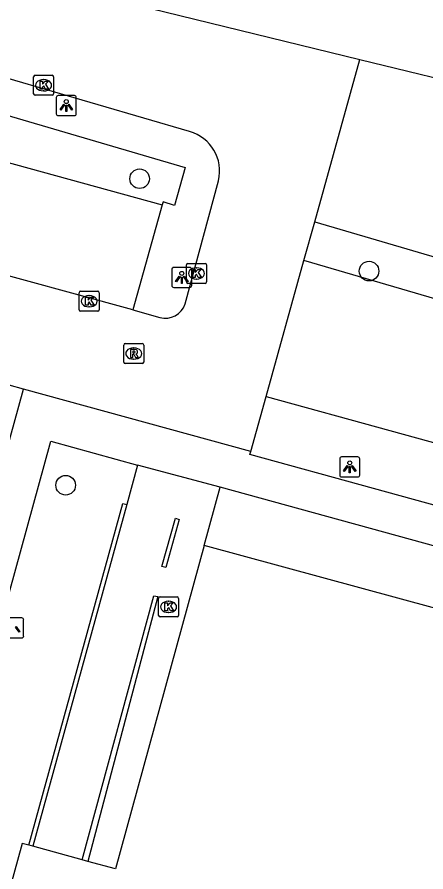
# Model space of a CAD drawing. Extents: x 159822 to 160765, y 380693 to 381634.
# Drawn here: x 160432.95 to 160453.36, y 381111.59 to 381154.27 of the extents above; entities that cross this region are included whole.
import ezdxf

# ---------------------------------------------------------------- set-up
doc = ezdxf.new("R2010")
doc.units = 0
for name, color, linetype in [('IMGEO_Boom', 7, 'Continuous'), ('IMGEO_Groenvoorziening', 7, 'Continuous'), ('IMGEO_Kolk', 7, 'Continuous'), ('IMGEO_Lichtpunt', 7, 'Continuous'), ('IMGEO_Muur', 7, 'Continuous'), ('IMGEO_Pand', 7, 'Continuous'), ('IMGEO_Parkeervlak_open', 7, 'Continuous'), ('IMGEO_Rijbaan_lokaal_open', 7, 'Continuous'), ('IMGEO_Rioolput', 7, 'Continuous'), ('IMGEO_Voetpad_gesloten', 7, 'Continuous'), ('IMGEO_Voetpad_open', 7, 'Continuous')]:
    doc.layers.add(name, color=color, linetype=linetype)

msp = doc.modelspace()

# ---------------------------------------------------------------- linework, layer by layer
at = {"layer": 'IMGEO_Boom'}
for centre in [(160439.065, 381146.199), (160450.518, 381141.587), (160435.372, 381130.894)]:
    msp.add_circle(centre, 0.489, dxfattribs=at)
at = {"layer": 'IMGEO_Groenvoorziening'}
for points in [[(160447.803, 381144.045), (160454.216, 381142.167)], [(160478.034, 381133.111), (160447.267, 381142.118)], [(160445.376, 381135.322), (160476.251, 381126.835)]]:
    msp.add_lwpolyline(points, dxfattribs=at)
at = {"layer": 'IMGEO_Kolk'}
for p, q in [((160433.771, 381150.439), (160433.771, 381151.291)), ((160433.846, 381151.365), (160434.698, 381151.365)), ((160434.772, 381151.291), (160434.772, 381150.439)), ((160434.259, 381151.145), (160434.284, 381151.145)), ((160434.698, 381150.365), (160433.846, 381150.365)), ((160434.282, 381150.585), (160434.257, 381150.585)), ((160441.401, 381141.044), (160441.401, 381141.896)), ((160441.476, 381141.97), (160442.328, 381141.97)), ((160442.402, 381141.896), (160442.402, 381141.044)), ((160441.889, 381141.75), (160441.914, 381141.75)), ((160442.328, 381140.97), (160441.476, 381140.97)), ((160441.912, 381141.19), (160441.887, 381141.19)), ((160436.119, 381140.582), (160436.971, 381140.582)), ((160436.044, 381139.656), (160436.044, 381140.508)), ((160436.532, 381140.362), (160436.557, 381140.362)), ((160437.045, 381140.508), (160437.045, 381139.656)), ((160436.555, 381139.802), (160436.53, 381139.802)), ((160436.971, 381139.582), (160436.119, 381139.582)), ((160440.009, 381124.395), (160440.009, 381125.247)), ((160440.084, 381125.321), (160440.936, 381125.321)), ((160441.01, 381125.247), (160441.01, 381124.395)), ((160440.497, 381125.101), (160440.522, 381125.101)), ((160440.936, 381124.321), (160440.084, 381124.321)), ((160440.52, 381124.541), (160440.495, 381124.541))]:
    msp.add_line(p, q, dxfattribs=at)
for points in [[(160433.771, 381150.439), (160433.771, 381151.291)], [(160433.846, 381151.365), (160434.698, 381151.365)], [(160434.772, 381151.291), (160434.772, 381150.439)], [(160434.092, 381151.065), (160434.215, 381151.065), (160434.215, 381150.914), (160434.345, 381151.065), (160434.509, 381151.065), (160434.363, 381150.914), (160434.516, 381150.665), (160434.364, 381150.665), (160434.279, 381150.829), (160434.215, 381150.762), (160434.215, 381150.665), (160434.092, 381150.665), (160434.092, 381151.065)], [(160434.698, 381150.365), (160433.846, 381150.365)], [(160441.401, 381141.044), (160441.401, 381141.896)], [(160441.476, 381141.97), (160442.328, 381141.97)], [(160442.402, 381141.896), (160442.402, 381141.044)], [(160441.722, 381141.67), (160441.845, 381141.67), (160441.845, 381141.519), (160441.975, 381141.67), (160442.139, 381141.67), (160441.993, 381141.519), (160442.146, 381141.27), (160441.994, 381141.27), (160441.909, 381141.434), (160441.845, 381141.367), (160441.845, 381141.27), (160441.722, 381141.27), (160441.722, 381141.67)], [(160442.328, 381140.97), (160441.476, 381140.97)], [(160436.119, 381140.582), (160436.971, 381140.582)], [(160436.044, 381139.656), (160436.044, 381140.508)], [(160436.365, 381140.282), (160436.488, 381140.282), (160436.488, 381140.131), (160436.618, 381140.282), (160436.782, 381140.282), (160436.636, 381140.131), (160436.789, 381139.882), (160436.637, 381139.882), (160436.552, 381140.046), (160436.488, 381139.979), (160436.488, 381139.882), (160436.365, 381139.882), (160436.365, 381140.282)], [(160437.045, 381140.508), (160437.045, 381139.656)], [(160436.971, 381139.582), (160436.119, 381139.582)], [(160440.009, 381124.395), (160440.009, 381125.247)], [(160440.084, 381125.321), (160440.936, 381125.321)], [(160441.01, 381125.247), (160441.01, 381124.395)], [(160440.33, 381125.021), (160440.453, 381125.021), (160440.453, 381124.87), (160440.583, 381125.021), (160440.747, 381125.021), (160440.601, 381124.87), (160440.754, 381124.621), (160440.602, 381124.621), (160440.517, 381124.785), (160440.453, 381124.718), (160440.453, 381124.621), (160440.33, 381124.621), (160440.33, 381125.021)], [(160440.936, 381124.321), (160440.084, 381124.321)]]:
    msp.add_lwpolyline(points, dxfattribs=at)
for centre, start, end in [((160433.848, 381151.289), 91.552, 178.448), ((160433.848, 381151.289), 91.552, 178.448), ((160434.696, 381151.289), 1.552, 88.448), ((160434.696, 381151.289), 1.552, 88.448), ((160433.848, 381150.441), 181.552, 268.448), ((160433.848, 381150.441), 181.552, 268.448), ((160434.696, 381150.441), 271.552, 358.448), ((160434.696, 381150.441), 271.552, 358.448), ((160441.478, 381141.894), 91.552, 178.448), ((160441.478, 381141.894), 91.552, 178.448), ((160442.326, 381141.894), 1.552, 88.448), ((160442.326, 381141.894), 1.552, 88.448), ((160441.478, 381141.046), 181.552, 268.448), ((160441.478, 381141.046), 181.552, 268.448), ((160442.326, 381141.046), 271.552, 358.448), ((160442.326, 381141.046), 271.552, 358.448), ((160436.121, 381140.506), 91.552, 178.448), ((160436.121, 381140.506), 91.552, 178.448), ((160436.969, 381140.506), 1.552, 88.448), ((160436.969, 381140.506), 1.552, 88.448), ((160436.121, 381139.658), 181.552, 268.448), ((160436.121, 381139.658), 181.552, 268.448), ((160436.969, 381139.658), 271.552, 358.448), ((160436.969, 381139.658), 271.552, 358.448), ((160440.086, 381125.245), 91.552, 178.448), ((160440.086, 381125.245), 91.552, 178.448), ((160440.934, 381125.245), 1.552, 88.448), ((160440.934, 381125.245), 1.552, 88.448), ((160440.086, 381124.397), 181.552, 268.448), ((160440.086, 381124.397), 181.552, 268.448), ((160440.934, 381124.397), 271.552, 358.448), ((160440.934, 381124.397), 271.552, 358.448)]:
    msp.add_arc(centre, 0.0765, start, end, dxfattribs=at)
for centre, major_axis, ratio, start_param, end_param in [((160434.258, 381150.865), (-0.387, 0.002), 0.722429, 4.712389, 7.853982), ((160434.283, 381150.865), (-0.39, 0.002), 0.717154, 1.570796, 4.712389), ((160441.888, 381141.47), (-0.387, 0.002), 0.722429, 4.712389, 7.853982), ((160441.913, 381141.47), (-0.39, 0.002), 0.717154, 1.570796, 4.712389), ((160436.531, 381140.082), (-0.387, 0.002), 0.722429, 4.712389, 7.853982), ((160436.556, 381140.082), (-0.39, 0.002), 0.717154, 1.570796, 4.712389), ((160440.496, 381124.821), (-0.387, 0.002), 0.722429, 4.712389, 7.853982), ((160440.521, 381124.821), (-0.39, 0.002), 0.717154, 1.570796, 4.712389)]:
    msp.add_ellipse(centre, major_axis=major_axis, ratio=ratio, start_param=start_param, end_param=end_param, dxfattribs=at)
at = {"layer": 'IMGEO_Lichtpunt'}
for p, q in [((160434.904, 381150.253), (160434.904, 381149.446)), ((160434.904, 381150.253), (160434.904, 381149.446)), ((160435.806, 381150.348), (160434.998, 381150.348)), ((160435.806, 381150.348), (160434.998, 381150.348)), ((160435.9, 381149.446), (160435.9, 381150.253)), ((160435.9, 381149.446), (160435.9, 381150.253)), ((160434.998, 381149.352), (160435.806, 381149.352)), ((160434.998, 381149.352), (160435.806, 381149.352)), ((160440.672, 381141.673), (160440.672, 381140.866)), ((160440.672, 381141.673), (160440.672, 381140.866)), ((160441.574, 381141.768), (160440.766, 381141.768)), ((160441.574, 381141.768), (160440.766, 381141.768)), ((160441.668, 381140.866), (160441.668, 381141.673)), ((160441.668, 381140.866), (160441.668, 381141.673)), ((160440.766, 381140.772), (160441.574, 381140.772)), ((160440.766, 381140.772), (160441.574, 381140.772)), ((160449.056, 381132.212), (160449.056, 381131.405)), ((160449.056, 381132.212), (160449.056, 381131.405)), ((160449.958, 381132.307), (160449.15, 381132.307)), ((160449.958, 381132.307), (160449.15, 381132.307)), ((160450.052, 381131.405), (160450.052, 381132.212)), ((160450.052, 381131.405), (160450.052, 381132.212)), ((160449.15, 381131.311), (160449.958, 381131.311)), ((160449.15, 381131.311), (160449.958, 381131.311)), ((160433.181, 381124.272), (160432.373, 381124.272)), ((160433.181, 381124.272), (160432.373, 381124.272)), ((160433.275, 381123.37), (160433.275, 381124.177)), ((160433.275, 381123.37), (160433.275, 381124.177)), ((160432.373, 381123.276), (160433.181, 381123.276)), ((160432.373, 381123.276), (160433.181, 381123.276))]:
    msp.add_line(p, q, dxfattribs=at)
for points in [[(160435.278, 381149.917), (160435.317, 381149.889), (160435.129, 381149.627), (160435.091, 381149.654), (160435.278, 381149.917)], [(160435.38, 381149.869), (160435.427, 381149.869), (160435.427, 381149.547), (160435.38, 381149.547), (160435.38, 381149.869)], [(160435.49, 381149.889), (160435.528, 381149.916), (160435.715, 381149.654), (160435.676, 381149.626), (160435.49, 381149.889)], [(160441.046, 381141.337), (160441.085, 381141.309), (160440.897, 381141.047), (160440.859, 381141.074), (160441.046, 381141.337)], [(160441.148, 381141.289), (160441.195, 381141.289), (160441.195, 381140.967), (160441.148, 381140.967), (160441.148, 381141.289)], [(160441.258, 381141.309), (160441.296, 381141.336), (160441.483, 381141.074), (160441.444, 381141.046), (160441.258, 381141.309)], [(160449.43, 381131.876), (160449.469, 381131.848), (160449.281, 381131.586), (160449.243, 381131.613), (160449.43, 381131.876)], [(160449.532, 381131.828), (160449.579, 381131.828), (160449.579, 381131.506), (160449.532, 381131.506), (160449.532, 381131.828)], [(160449.642, 381131.848), (160449.68, 381131.875), (160449.867, 381131.613), (160449.828, 381131.585), (160449.642, 381131.848)], [(160432.865, 381123.813), (160432.903, 381123.84), (160433.09, 381123.578), (160433.051, 381123.55), (160432.865, 381123.813)]]:
    msp.add_lwpolyline(points, dxfattribs=at)
for centre in [(160435.403, 381150.051), (160441.171, 381141.471), (160449.555, 381132.01)]:
    msp.add_circle(centre, 0.0994, dxfattribs=at)
for centre, start, end in [((160434.998, 381150.253), 90, 180), ((160434.998, 381150.253), 90, 180), ((160435.806, 381150.253), 0, 90), ((160435.806, 381150.253), 0, 90), ((160434.998, 381149.446), 180, 270), ((160434.998, 381149.446), 180, 270), ((160435.806, 381149.446), 270, 0), ((160435.806, 381149.446), 270, 360), ((160440.766, 381141.673), 90, 180), ((160440.766, 381141.673), 90, 180), ((160441.574, 381141.673), 0, 90), ((160441.574, 381141.673), 0, 90), ((160440.766, 381140.866), 180, 270), ((160440.766, 381140.866), 180, 270), ((160441.574, 381140.866), 270, 0), ((160441.574, 381140.866), 270, 360), ((160449.15, 381132.212), 90, 180), ((160449.15, 381132.212), 90, 180), ((160449.958, 381132.212), 0, 90), ((160449.958, 381132.212), 0, 90), ((160449.15, 381131.405), 180, 270), ((160449.15, 381131.405), 180, 270), ((160449.958, 381131.405), 270, 0), ((160449.958, 381131.405), 270, 360), ((160433.181, 381124.177), 0, 90), ((160433.181, 381124.177), 0, 90), ((160433.181, 381123.37), 270, 0), ((160433.181, 381123.37), 270, 360)]:
    msp.add_arc(centre, 0.0946, start, end, dxfattribs=at)
at = {"layer": 'IMGEO_Muur'}
for points in [[(160433.532, 381112.921), (160438.229, 381129.982), (160438.42, 381129.933)], [(160438.42, 381129.933), (160433.73, 381112.867)], [(160440.378, 381126.787), (160440.175, 381126.84), (160440.849, 381129.245), (160441.038, 381129.19), (160440.378, 381126.787)], [(160436.196, 381112.194), (160439.773, 381125.38), (160439.972, 381125.34), (160436.484, 381112.115)]]:
    msp.add_lwpolyline(points, dxfattribs=at)
at = {"layer": 'IMGEO_Pand'}
for points in [[(160442.289, 381127.888), (160437.862, 381111.739), (160436.484, 381112.115)], [(160469.234, 381120.488), (160466.377, 381121.274), (160457.833, 381123.659), (160442.289, 381127.888)], [(160433.532, 381112.921), (160433.195, 381113.013), (160424.975, 381083.16), (160416.088, 381085.603), (160414.044, 381078.179)], [(160433.73, 381112.867), (160433.532, 381112.921)], [(160436.196, 381112.194), (160433.73, 381112.867)], [(160436.484, 381112.115), (160436.196, 381112.194)]]:
    msp.add_lwpolyline(points, dxfattribs=at)
at = {"layer": 'IMGEO_Parkeervlak_open'}
msp.add_lwpolyline([(160423.354, 381149.521), (160440.197, 381144.899)], dxfattribs=at)
at = {"layer": 'IMGEO_Rijbaan_lokaal_open'}
for points in [[(160430.618, 381156.923), (160430.636, 381156.918), (160450.057, 381152.144)], [(160441.56, 381148.553), (160423.297, 381153.876)], [(160447.803, 381144.045), (160450.057, 381152.144)], [(160441.334, 381139.945), (160443.003, 381146.1)], [(160438.732, 381139.653), (160421.909, 381144.246)], [(160447.267, 381142.118), (160447.803, 381144.045)], [(160445.376, 381135.322), (160447.267, 381142.118)], [(160438.732, 381139.653), (160440.078, 381139.271)], [(160433.269, 381135.688), (160432.545, 381135.89), (160432.469, 381135.662)], [(160444.613, 381132.582), (160433.269, 381135.688)], [(160444.613, 381132.582), (160445.376, 381135.322)]]:
    msp.add_lwpolyline(points, dxfattribs=at)
for centre, radius, start, end in [((160441.007, 381146.577), 2.052, 346.5638, 74.3693), ((160440.352, 381140.268), 1.034, 254.6276, 341.8106)]:
    msp.add_arc(centre, radius, start, end, dxfattribs=at)
at = {"layer": 'IMGEO_Rioolput'}
for p, q in [((160438.269, 381137.044), (160438.269, 381137.896)), ((160438.344, 381137.97), (160439.196, 381137.97)), ((160438.757, 381137.75), (160438.782, 381137.75)), ((160439.27, 381137.896), (160439.27, 381137.044)), ((160438.78, 381137.19), (160438.755, 381137.19)), ((160439.196, 381136.97), (160438.344, 381136.97))]:
    msp.add_line(p, q, dxfattribs=at)
for points in [[(160438.269, 381137.044), (160438.269, 381137.896)], [(160438.344, 381137.97), (160439.196, 381137.97)], [(160438.858, 381137.668), (160438.606, 381137.67), (160438.606, 381137.27)], [(160438.784, 381137.589), (160438.73, 381137.589), (160438.73, 381137.508)], [(160439.27, 381137.896), (160439.27, 381137.044)], [(160438.606, 381137.27), (160438.73, 381137.27), (160438.73, 381137.432), (160438.741, 381137.432)], [(160438.73, 381137.508), (160438.782, 381137.508)], [(160438.788, 381137.403), (160438.859, 381137.27), (160438.999, 381137.27), (160438.934, 381137.396)], [(160439.196, 381136.97), (160438.344, 381136.97)]]:
    msp.add_lwpolyline(points, dxfattribs=at)
for centre, radius, start, end in [((160438.346, 381137.894), 0.0765, 91.552, 178.448), ((160438.346, 381137.894), 0.0765, 91.552, 178.448), ((160438.79, 381137.493), 0.0964, 77.0061, 93.1865), ((160438.804, 381137.55), 0.0378, 276.6634, 79.6772), ((160438.857, 381137.558), 0.109, 350.3612, 89.416), ((160439.194, 381137.894), 0.0765, 1.552, 88.448), ((160439.194, 381137.894), 0.0765, 1.552, 88.448), ((160438.74, 381137.379), 0.0533, 26.0293, 88.6989), ((160438.766, 381137.697), 0.19, 274.7715, 282.9687), ((160438.855, 381137.558), 0.112, 277.5842, 350.9817), ((160438.839, 381137.343), 0.108, 29.5134, 73.7905), ((160438.346, 381137.046), 0.0765, 181.552, 268.448), ((160438.346, 381137.046), 0.0765, 181.552, 268.448), ((160439.194, 381137.046), 0.0765, 271.552, 358.448), ((160439.194, 381137.046), 0.0765, 271.552, 358.448)]:
    msp.add_arc(centre, radius, start, end, dxfattribs=at)
for centre, major_axis, ratio, start_param, end_param in [((160438.756, 381137.47), (-0.387, 0.002), 0.722429, 4.712389, 7.853982), ((160438.781, 381137.47), (-0.39, 0.002), 0.717154, 1.570796, 4.712389)]:
    msp.add_ellipse(centre, major_axis=major_axis, ratio=ratio, start_param=start_param, end_param=end_param, dxfattribs=at)
at = {"layer": 'IMGEO_Voetpad_gesloten'}
for points in [[(160431.725, 381130.115), (160433.269, 381135.688)], [(160428.423, 381110.508), (160434.626, 381133.097), (160438.953, 381131.902)], [(160475.432, 381123.949), (160444.573, 381132.431), (160444.613, 381132.582)], [(160443.087, 381130.799), (160438.953, 381131.902)], [(160470.074, 381123.375), (160443.087, 381130.799)]]:
    msp.add_lwpolyline(points, dxfattribs=at)
at = {"layer": 'IMGEO_Voetpad_open'}
for points in [[(160422.726, 381152.214), (160441.332, 381146.753), (160440.799, 381144.86), (160440.234, 381145.049), (160440.197, 381144.899)], [(160450.057, 381152.144), (160456.63, 381150.554)], [(160440.197, 381144.899), (160438.732, 381139.653)], [(160438.953, 381131.902), (160438.42, 381129.933)], [(160442.289, 381127.888), (160443.087, 381130.799)]]:
    msp.add_lwpolyline(points, dxfattribs=at)

doc.saveas('drawing.dxf')
